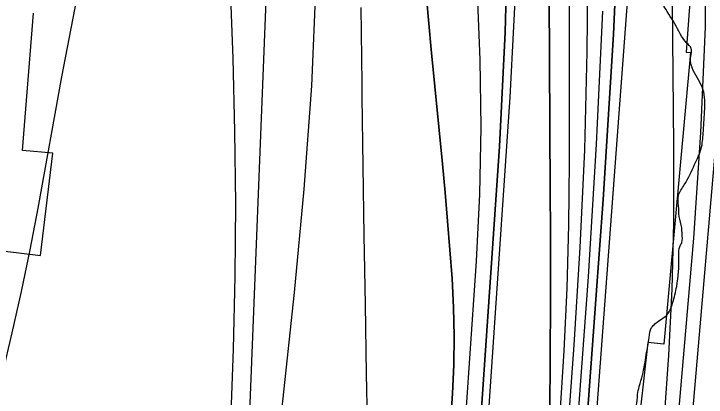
# Model space of a CAD drawing. Extents: x 3279314 to 3317160, y 734079 to 759431.
# Drawn here: x 3311156 to 3311812, y 743745 to 744109 of the extents above; entities that cross this region are included whole.
import ezdxf

# ---------------------------------------------------------------- set-up
doc = ezdxf.new("R2010")
doc.units = 0
for name, color, linetype in [('V-RIVR-EDGE', 7, 'Continuous'), ('V-RRAP-RVMT', 7, 'Continuous'), ('V-TOPO-DPTH', 7, 'Continuous'), ('V-TOPO-MAJR', 7, 'Continuous'), ('V-TOPO-MINR', 7, 'Continuous'), ('V-TOPO-WATR', 7, 'Continuous')]:
    doc.layers.add(name, color=color, linetype=linetype)

msp = doc.modelspace()

# ---------------------------------------------------------------- linework, layer by layer
at = {"layer": 'V-RIVR-EDGE'}
msp.add_spline([(3310747.15, 741422.06), (3310761.27, 741436.93), (3310772.16, 741448.54), (3310772.95, 741451.64), (3310772.56, 741453.19), (3310772.21, 741467.15), (3310772.61, 741472.19), (3310775.33, 741474.12), (3310776.11, 741477.23), (3310778.06, 741481.1), (3310778.46, 741484.98), (3310773.05, 741494.68), (3310773.84, 741499.34), (3310775.79, 741504.37), (3310780.07, 741508.63), (3310785.89, 741512.1), (3310795.63, 741530.31), (3310825.21, 741572.12), (3310845.06, 741601.54), (3310855.18, 741615.48), (3310863.33, 741620.88), (3310868.4, 741629.02), (3310883.19, 741654.19), (3310883.99, 741660.39), (3310891, 741675.88), (3310896.85, 741688.67), (3310901.53, 741697.96), (3310902.33, 741706.1), (3310905.45, 741716.18), (3310909.36, 741728.58), (3310914.03, 741736.71), (3310917.53, 741740.19), (3310923, 741754.53), (3310933.94, 741786.3), (3310941.35, 741805.29), (3310953.85, 741842.87), (3310965.15, 741864.56), (3310977.64, 741894.39), (3310990.11, 741919.18), (3311002.96, 741940.86), (3311006.46, 741946.29), (3311012.68, 741950.15), (3311016.96, 741957.12), (3311022.03, 741967.58), (3311022.04, 741972.23), (3311022.06, 741982.31), (3311022.86, 741990.84), (3311027.17, 742006.73), (3311033.04, 742029.98), (3311035.01, 742042.78), (3311036.22, 742059.84), (3311037.05, 742082.33), (3311037.48, 742099.39), (3311041.77, 742109.85), (3311041.78, 742116.06), (3311042.18, 742121.1), (3311045.29, 742122.64), (3311048.4, 742124.57), (3311051.13, 742129.99), (3311053.47, 742138.91), (3311056.59, 742142), (3311058.53, 742145.1), (3311058.94, 742155.18), (3311061.67, 742160.6), (3311067.12, 742166.02), (3311068.72, 742186.57), (3311068.74, 742196.26), (3311069.14, 742198.98), (3311072.24, 742201.68), (3311075.36, 742205.17), (3311079.24, 742207.48), (3311086.67, 742233.45), (3311085.13, 742236.17), (3311085.14, 742242.37), (3311089.43, 742249.73), (3311096.04, 742257.47), (3311105.36, 742263.26), (3311103.82, 742266.37), (3311108.48, 742271.01), (3311115.88, 742281.85), (3311117.83, 742289.22), (3311122.13, 742302.39), (3311129.54, 742317.5), (3311134.99, 742326.4), (3311141.62, 742341.12), (3311152.54, 742368.24), (3311150.24, 742377.17), (3311150.64, 742380.66), (3311162.31, 742395.36), (3311161.53, 742395.75), (3311151.07, 742400.04), (3311148.76, 742405.09), (3311149.94, 742412.46), (3311150.35, 742423.7), (3311155.04, 742437.26), (3311163.98, 742445.77), (3311167.48, 742449.64), (3311161.31, 742462.46), (3311160.93, 742465.95), (3311162.87, 742466.72), (3311179.16, 742465.9), (3311183.82, 742470.93), (3311192.39, 742486.42), (3311195.13, 742495.72), (3311195.92, 742501.93), (3311195.94, 742507.74), (3311195.56, 742512.4), (3311195.57, 742517.05), (3311192.1, 742523.26), (3311189.39, 742527.93), (3311189.4, 742531.8), (3311190.19, 742537.62), (3311193.69, 742542.65), (3311200.3, 742549.23), (3311213.92, 742566.26), (3311218.99, 742580.21), (3311220.18, 742587.96), (3311224.84, 742593.38), (3311234.98, 742613.9), (3311240.45, 742629.4), (3311242.8, 742639.87), (3311247.85, 742644.9), (3311258.37, 742663.49), (3311264.22, 742676.66), (3311266.55, 742679.75), (3311284.03, 742689.02), (3311288.31, 742696.37), (3311293.38, 742706.45), (3311294.17, 742715.36), (3311293.8, 742720.79), (3311295.36, 742724.28), (3311298.86, 742729.7), (3311303.16, 742743.65), (3311303.18, 742751.79), (3311303.59, 742757.22), (3311304.76, 742763.42), (3311309.83, 742773.88), (3311319.58, 742795.58), (3311324.64, 742802.16), (3311332.42, 742814.55), (3311339.81, 742819.96), (3311347.2, 742828.47), (3311350.71, 742838.16), (3311350.72, 742842.42), (3311349.58, 742850.57), (3311349.98, 742855.22), (3311352.71, 742861.81), (3311361.28, 742877.3), (3311366.72, 742882.33), (3311372.18, 742893.95), (3311375.31, 742905.19), (3311388.96, 742936.95), (3311408.46, 742981.89), (3311418.2, 743001.25), (3311424.81, 743008.61), (3311432.6, 743021), (3311438.45, 743033.39), (3311438.07, 743037.27), (3311433.43, 743043.1), (3311433.83, 743046.59), (3311437.33, 743050.07), (3311441.6, 743052), (3311445.88, 743057.03), (3311448.63, 743073.31), (3311456.81, 743089.19), (3311472.38, 743112.03), (3311480.95, 743125.97), (3311482.91, 743136.44), (3311492.26, 743150.76), (3311492.65, 743155.42), (3311492.67, 743160.07), (3311495.77, 743161.61), (3311500.43, 743161.99), (3311508.6, 743173.22), (3311523.01, 743197.22), (3311534.32, 743223.95), (3311544.45, 743244.87), (3311561.99, 743278.57), (3311577.18, 743305.29), (3311604.83, 743353.31), (3311621.21, 743390.49), (3311639.14, 743426.13), (3311651.2, 743442.39), (3311662.88, 743461.36), (3311672.23, 743477.24), (3311680.45, 743507.46), (3311680.88, 743525.69), (3311684.8, 743542.74), (3311697.32, 743588.47), (3311707.1, 743621.02), (3311721.14, 743655.89), (3311734.41, 743686.5), (3311736.38, 743700.06), (3311739.9, 743713.24), (3311739.93, 743722.94), (3311739.94, 743727.59), (3311741.49, 743729.91), (3311746.17, 743737.27), (3311747.35, 743747.74), (3311748.93, 743755.49), (3311752.05, 743766.34), (3311755.59, 743785.72), (3311758.35, 743802), (3311760.7, 743811.3), (3311763.81, 743814.79), (3311768.47, 743818.26), (3311774.69, 743822.9), (3311780.53, 743834.52), (3311784.45, 743850.41), (3311786.46, 743878.33), (3311787.65, 743888.8), (3311789.21, 743891.9), (3311789.61, 743900.04), (3311789.24, 743905.86), (3311786.94, 743916.72), (3311786.19, 743926.81), (3311786.21, 743936.5), (3311791.67, 743946.57), (3311801.41, 743965.94), (3311807.65, 743981.05), (3311809.63, 743995.78), (3311810.84, 744015.94), (3311809.34, 744037.27), (3311800.08, 744055.13), (3311797.77, 744062.12), (3311797.79, 744068.33), (3311798.19, 744076.08), (3311793.94, 744081.13), (3311782.74, 744099.39), (3311771.54, 744118.03), (3311765.4, 744143.25), (3311761.57, 744163.04), (3311761.21, 744176.23), (3311763.57, 744188.24), (3311763.73, 744251.84), (3311761.87, 744283.64), (3311758.45, 744312.74), (3311753.47, 744337.18), (3311747.32, 744362.02), (3311746.96, 744373.26), (3311744.68, 744392.66), (3311742.01, 744411.28), (3311738.17, 744425.25), (3311736.65, 744435.73), (3311732.02, 744447.76), (3311725.49, 744470.66), (3311719.34, 744494.71), (3311717.06, 744513.33), (3311705.96, 744572.31), (3311696.76, 744617.7), (3311694.49, 744640.2), (3311694.53, 744654.16), (3311703.54, 744690.59), (3311707.88, 744720.06), (3311710.67, 744750.69), (3311711.89, 744773.56), (3311709.62, 744797.23), (3311706.57, 744820.11), (3311700.78, 744830.6), (3311700.41, 744838.36), (3311702.4, 744857.74), (3311707.54, 744896.12), (3311711.09, 744922.87), (3311725.17, 744972.09), (3311744.31, 745024.39), (3311756.41, 745056.94), (3311759.15, 745068.95), (3311759.57, 745082.52), (3311759.65, 745112), (3311754.68, 745143.42), (3311747.79, 745176.79), (3311742.05, 745210.93), (3311741.31, 745224.51), (3311742.13, 745240.4), (3311741.4, 745260.96), (3311735.26, 745285.79), (3311730.24, 745296.28), (3311724.07, 745311.03), (3311721.77, 745321.5), (3311718.33, 745338.58), (3311704.47, 745381.66), (3311698.68, 745391.37), (3311697.52, 745395.64), (3311694.47, 745413.87), (3311694.48, 745418.52), (3311698.37, 745424.72), (3311703.83, 745435.56), (3311704.24, 745445.26), (3311703.1, 745454.18), (3311703.12, 745461.94), (3311703.15, 745473.18), (3311702.03, 745491.41), (3311702.44, 745502.66), (3311704.05, 745524.76), (3311702.54, 745540.66), (3311698.7, 745556.57), (3311694.07, 745565.5), (3311683.25, 745580.65), (3311676.28, 745585.32), (3311673.96, 745589.59), (3311673.98, 745597.35), (3311671.69, 745612.87), (3311671.7, 745617.91), (3311673.27, 745623.34), (3311672.9, 745629.15), (3311669.43, 745637.69), (3311666.72, 745640.03), (3311662.07, 745643.14), (3311657.03, 745644.32), (3311648.5, 745643.17), (3311641.91, 745645.13), (3311638.43, 745648.63), (3311636.51, 745655.61), (3311631.51, 745675.4), (3311626.14, 745696.36), (3311621.54, 745718.48), (3311619.31, 745758.04), (3311618.96, 745773.94), (3311619.37, 745782.47), (3311620.16, 745790.22), (3311620.57, 745799.14), (3311621.38, 745810), (3311621.02, 745821.63), (3311618.73, 745835.6), (3311611.04, 745862.76), (3311604.48, 745877.52), (3311597.54, 745894.21), (3311590.61, 745914.39), (3311586.38, 745928.36), (3311565.19, 745983.48), (3311553.63, 746012.99), (3311544.78, 746042.48), (3311533.99, 746070.04), (3311521.28, 746106.53), (3311510.15, 746151.93), (3311505.19, 746184.51), (3311496.37, 746224.87), (3311490.22, 746250.48), (3311484.08, 746273.76), (3311478.31, 746293.17), (3311471, 746317.23), (3311471.42, 746330.8), (3311471.45, 746343.21), (3311471.47, 746351.74), (3311473.82, 746360.27), (3311476.93, 746363.36), (3311479.66, 746369.17), (3311482.4, 746378.08), (3311481.3, 746405.23), (3311479.4, 746420.75), (3311474.01, 746438.6), (3311466.69, 746454.91), (3311460.5, 746461.13), (3311455.86, 746468.12), (3311452, 746477.05), (3311449.7, 746486.36), (3311444.7, 746501.5), (3311438.9, 746511.21), (3311428.07, 746521.32), (3311424.97, 746523.65), (3311423.05, 746528.7), (3311419.2, 746539.95), (3311414.56, 746547.72), (3311409.92, 746553.55), (3311400.25, 746564.04), (3311389.43, 746577.64), (3311381.69, 746585.81), (3311379.76, 746588.14), (3311379.38, 746592.02), (3311373.99, 746605.99), (3311366.29, 746629.28), (3311359.73, 746641.71), (3311346.97, 746656.09), (3311338.85, 746669.29), (3311329.22, 746695.3), (3311318.42, 746718.59), (3311316.9, 746728.68), (3311312.66, 746739.55), (3311306.51, 746761.67), (3311297.26, 746785.35), (3311290.32, 746803.2), (3311282.59, 746811.75), (3311274.09, 746825.35), (3311272.95, 746836.6), (3311269.12, 746852.89), (3311251.75, 746888.62), (3311235.93, 746920.45), (3311213.94, 746964.72), (3311200.05, 746995), (3311194.29, 747019.45), (3311190.45, 747034.58), (3311185.04, 747041.19), (3311184.66, 747044.68), (3311184.3, 747056.31), (3311182.77, 747064.46), (3311176.22, 747081.54), (3311170.07, 747103.27), (3311165.07, 747118.41), (3311158.51, 747132.39), (3311154.66, 747146.36), (3311151.59, 747156.83), (3311148.89, 747164.21), (3311146.21, 747178.18), (3311143.91, 747189.82), (3311142.78, 747203.39), (3311139.32, 747215.04), (3311130.06, 747234.45), (3311113.14, 747290.33), (3311105.06, 747316.34)], degree=3, dxfattribs=at)
at = {"layer": 'V-RRAP-RVMT'}
for p, q in [((3311803.11, 744203.85), (3311793.49, 744072.48)), ((3311164.17, 743979.29), (3311174.72, 744109.36)), ((3311797.58, 744072.06), (3311772.32, 743795.58)), ((3311793.49, 744072.48), (3311797.58, 744072.06)), ((3311193.08, 743976.83), (3311164.17, 743979.29)), ((3311181.22, 743879.75), (3311193.08, 743976.83)), ((3311147.86, 743883.9), (3311181.22, 743879.75)), ((3311756.97, 743797.05), (3311742.99, 743669.34)), ((3311772.32, 743795.58), (3311756.97, 743797.05))]:
    msp.add_line(p, q, dxfattribs=at)
at = {"layer": 'V-TOPO-DPTH'}
for p, q in [((3311544.64, 744156.55), (3311551.54, 744075.07)), ((3311551.54, 744075.07), (3311544.64, 744156.55)), ((3311551.54, 744075.07), (3311562.27, 743966.58)), ((3311562.27, 743966.58), (3311551.54, 744075.07)), ((3311562.27, 743966.58), (3311564.85, 743939.39)), ((3311564.85, 743939.39), (3311562.27, 743966.58)), ((3311564.85, 743939.39), (3311567.28, 743912.19)), ((3311567.28, 743912.19), (3311564.85, 743939.39)), ((3311567.28, 743912.19), (3311569.49, 743884.97)), ((3311569.49, 743884.97), (3311567.28, 743912.19)), ((3311569.49, 743884.97), (3311571.56, 743857.73)), ((3311571.56, 743857.73), (3311569.49, 743884.97)), ((3311571.56, 743857.73), (3311572.95, 743830.49)), ((3311572.95, 743830.49), (3311571.56, 743857.73)), ((3311572.95, 743830.49), (3311573.57, 743803.24)), ((3311573.57, 743803.24), (3311572.95, 743830.49)), ((3311573.57, 743803.24), (3311573.05, 743776)), ((3311573.05, 743776), (3311573.57, 743803.24)), ((3311573.05, 743776), (3311571.77, 743748.75)), ((3311571.77, 743748.75), (3311573.05, 743776)), ((3311571.77, 743748.75), (3311564.11, 743636.11)), ((3311564.11, 743636.11), (3311571.77, 743748.75))]:
    msp.add_line(p, q, dxfattribs=at)
for points in [[(3311731.4, 744245.58), (3311724.48, 744089.19), (3311714.89, 743932.89), (3311693.77, 743648.15), (3311691.81, 743627.58), (3311689.25, 743607.09), (3311685.83, 743586.73), (3311681.82, 743566.46), (3311199.86, 742500.49)], [(3311294.43, 742955.43), (3311581.53, 743579.57), (3311586.02, 743599.75), (3311589.78, 743620.04), (3311592.45, 743640.51), (3311594.4, 743661.09), (3311616.31, 743983.17), (3311621.8, 744091.42), (3311624.8, 744199.69)], [(3311624.8, 744199.69), (3311621.8, 744091.42), (3311616.31, 743983.17), (3311594.4, 743661.09), (3311592.45, 743640.51), (3311589.78, 743620.04), (3311586.02, 743599.75), (3311581.53, 743579.57), (3311294.43, 742955.43)], [(3311663.09, 744189.15), (3311664.5, 743939.94), (3311664.65, 743902.87), (3311664.74, 743865.79), (3311664.72, 743828.71), (3311664.64, 743791.63), (3311664.56, 743770.55), (3311664.19, 743744.02), (3311663.44, 743717.5), (3311662.14, 743691.01), (3311660.46, 743664.53), (3311657.06, 743618.47), (3311656.73, 743615.04), (3311656.31, 743611.62), (3311655.74, 743608.23), (3311287.17, 742845.58)], [(3311663.09, 744189.15), (3311664.5, 743939.94), (3311664.65, 743902.87), (3311664.74, 743865.79), (3311664.72, 743828.71), (3311664.64, 743791.63), (3311664.56, 743770.55), (3311664.19, 743744.02), (3311663.44, 743717.5), (3311662.14, 743691.01), (3311660.46, 743664.53), (3311657.06, 743618.47), (3311656.73, 743615.04), (3311656.31, 743611.62), (3311655.74, 743608.23), (3311287.17, 742845.58)], [(3311228.86, 742647.21), (3311668.44, 743585.66), (3311670.78, 743597.48), (3311672.78, 743609.36), (3311674.27, 743621.31), (3311675.41, 743633.31), (3311687.31, 743794.53), (3311693.09, 743887.22), (3311697.46, 743979.96), (3311699.7, 744072.77), (3311700.53, 744165.63)], [(3311228.86, 742647.21), (3311668.44, 743585.66), (3311670.78, 743597.48), (3311672.78, 743609.36), (3311674.27, 743621.31), (3311675.41, 743633.31), (3311687.31, 743794.53), (3311693.09, 743887.22), (3311697.46, 743979.96), (3311699.7, 744072.77), (3311700.53, 744165.63)], [(3311297.39, 743044.9), (3311570.82, 743595.19), (3311573.76, 743608.41), (3311576.23, 743621.71), (3311577.98, 743635.12), (3311579.26, 743648.6), (3311594.6, 743874.21), (3311597.71, 743937.82), (3311599.2, 744001.44), (3311598.27, 744065.06), (3311595.71, 744128.7)], [(3311297.39, 743044.9), (3311570.82, 743595.19), (3311573.76, 743608.41), (3311576.23, 743621.71), (3311577.98, 743635.12), (3311579.26, 743648.6), (3311594.6, 743874.21), (3311597.71, 743937.82), (3311599.2, 744001.44), (3311598.27, 744065.06), (3311595.71, 744128.7)]]:
    msp.add_lwpolyline(points, dxfattribs=at)
at = {"layer": 'V-TOPO-MAJR'}
for points in [[(3311250.12, 742380.19), (3311768.36, 743569.78), (3311771.29, 743582.58), (3311773.8, 743595.46), (3311775.67, 743608.44), (3311777.11, 743621.5), (3311800.73, 743895.97), (3311807.49, 743996.24), (3311811.77, 744096.57), (3311812.35, 744196.99)], [(3311009.15, 742625.28), (3311288.7, 743192.66), (3311310.95, 743244.45), (3311333.63, 743296.06), (3311380.59, 743401.22), (3311398.53, 743440.74), (3311416.79, 743480.11), (3311435.52, 743519.26), (3311454.57, 743558.26), (3311474.6, 743598.65), (3311482.37, 743617.68), (3311488.22, 743637.13), (3311491.22, 743657.23), (3311492.3, 743677.75), (3311490.51, 743767.38), (3311489.28, 743833.05), (3311488.14, 743898.72), (3311487.16, 743964.4), (3311486.29, 744030.07), (3311486.13, 744042.7), (3311485.3, 744114.69)]]:
    msp.add_lwpolyline(points, dxfattribs=at)
at = {"layer": 'V-TOPO-MINR'}
for p, q in [((3311551.54, 744075.07), (3311544.64, 744156.55)), ((3311562.27, 743966.58), (3311551.54, 744075.07)), ((3311564.85, 743939.39), (3311562.27, 743966.58)), ((3311567.28, 743912.19), (3311564.85, 743939.39)), ((3311569.49, 743884.97), (3311567.28, 743912.19)), ((3311571.56, 743857.73), (3311569.49, 743884.97)), ((3311572.95, 743830.49), (3311571.56, 743857.73)), ((3311573.57, 743803.24), (3311572.95, 743830.49)), ((3311573.05, 743776), (3311573.57, 743803.24)), ((3311571.77, 743748.75), (3311573.05, 743776)), ((3311564.11, 743636.11), (3311571.77, 743748.75))]:
    msp.add_line(p, q, dxfattribs=at)
for points in [[(3310901.91, 742482.38), (3311255.36, 743305.09), (3311271.07, 743336.78), (3311281, 743357.42), (3311290.61, 743378.19), (3311299.74, 743399.19), (3311308.54, 743420.33), (3311316.71, 743441.71), (3311324.37, 743463.26), (3311331.25, 743485.07), (3311337.62, 743507.06), (3311370.31, 743628.07), (3311373.06, 743639.79), (3311375.27, 743651.6), (3311376.69, 743663.52), (3311377.57, 743675.53), (3311425.33, 744877.8), (3311157.74, 746128.27)], [(3311186.19, 742426.62), (3311688.5, 743556.87), (3311693.35, 743581.36), (3311697.5, 743605.96), (3311700.6, 743630.71), (3311702.99, 743655.56), (3311739.75, 744145.62), (3311747.11, 744266.46), (3311752.21, 744387.36), (3311753.93, 744508.35), (3311753.38, 744629.4), (3311749.34, 744847.99), (3311749, 744859.79), (3311748.5, 744871.59), (3311747.77, 744883.38), (3311746.87, 744895.15), (3311734.94, 745033.69), (3311730.35, 745079.88)], [(3311359.05, 743653.13), (3311359.44, 743656.54), (3311359.68, 743659.97), (3311364.18, 743790.92), (3311365.81, 743859.85), (3311366.46, 743928.77), (3311365.64, 743997.7), (3311363.84, 744066.62), (3311355.22, 744300.28)], [(3311199.86, 742500.49), (3311681.82, 743566.46), (3311685.83, 743586.73), (3311689.25, 743607.09), (3311691.81, 743627.58), (3311693.77, 743648.15), (3311714.89, 743932.89), (3311724.48, 744089.19), (3311731.4, 744245.58)], [(3311294.43, 742955.43), (3311581.53, 743579.57), (3311586.02, 743599.75), (3311589.78, 743620.04), (3311592.45, 743640.51), (3311594.4, 743661.09), (3311616.31, 743983.17), (3311621.8, 744091.42), (3311624.8, 744199.69)], [(3311287.17, 742845.58), (3311655.74, 743608.23), (3311656.31, 743611.62), (3311656.73, 743615.04), (3311657.06, 743618.47), (3311660.46, 743664.53), (3311662.14, 743691.01), (3311663.44, 743717.5), (3311664.19, 743744.02), (3311664.56, 743770.55), (3311664.64, 743791.63), (3311664.72, 743828.71), (3311664.74, 743865.79), (3311664.65, 743902.87), (3311664.5, 743939.94), (3311663.09, 744189.15)], [(3311255.13, 742742.93), (3311663.26, 743602.86), (3311664.54, 743610.49), (3311665.5, 743618.17), (3311666.24, 743625.89), (3311673.89, 743729.53), (3311677.63, 743789.12), (3311680.5, 743848.74), (3311682.06, 743908.41), (3311682.75, 743968.11), (3311682.77, 744006.87), (3311682.71, 744085.97), (3311682.49, 744165.07)], [(3311307.94, 742929.84), (3311586.88, 743571.76), (3311592.14, 743595.42), (3311596.55, 743619.21), (3311599.69, 743643.21), (3311601.98, 743667.34), (3311626.62, 744029.74), (3311633.57, 744164.25)], [(3311229.94, 743145.72), (3311246.38, 743181.36), (3311262.01, 743217.36), (3311277.09, 743253.61), (3311291.22, 743290.22), (3311304.63, 743327.09), (3311316.94, 743364.34), (3311328.53, 743401.83), (3311387.28, 743602.36), (3311393.49, 743625.81), (3311398.85, 743649.43), (3311402.95, 743673.3), (3311406.22, 743697.34), (3311422.25, 743844.65), (3311431.38, 743942.56), (3311438.47, 744040.58), (3311442.52, 744138.78)], [(3311297.39, 743044.9), (3311570.82, 743595.19), (3311573.76, 743608.41), (3311576.23, 743621.71), (3311577.98, 743635.12), (3311579.26, 743648.6), (3311594.6, 743874.21), (3311597.71, 743937.82), (3311599.2, 744001.44), (3311598.27, 744065.06), (3311595.71, 744128.7)], [(3311215.28, 744123.17), (3311201.12, 744049.18), (3311178.64, 743924.45), (3311171.11, 743884.95), (3311163.05, 743845.58), (3311154.2, 743806.37), (3311144.82, 743767.27), (3311142.28, 743757.14), (3311133.37, 743723.32), (3311123.91, 743689.65), (3311113.64, 743656.23), (3311102.83, 743622.96), (3310776.54, 742966.48)], [(3311231.08, 742399.94), (3311758.6, 743584.32), (3311760.06, 743590.72), (3311761.3, 743597.16), (3311762.23, 743603.65), (3311762.95, 743610.18), (3311772.6, 743722.36), (3311777.07, 743785.04), (3311780.31, 743847.77), (3311781.71, 743910.56), (3311781.88, 743973.4), (3311781.75, 743983.68), (3311781.03, 744051.69), (3311780.43, 744119.71)], [(3311199.83, 742541.59), (3311675.13, 743576.06), (3311678.3, 743592.11), (3311681.01, 743608.22), (3311683.03, 743624.44), (3311684.59, 743640.73), (3311700.74, 743859.54), (3311708.53, 743985.33), (3311714.32, 744111.19)], [(3311277.2, 742368.6), (3311778.1, 743555.24), (3311782.51, 743574.45), (3311786.29, 743593.75), (3311789.1, 743613.23), (3311791.28, 743632.81), (3311832.51, 744112.11)]]:
    msp.add_lwpolyline(points, dxfattribs=at)
at = {"layer": 'V-TOPO-WATR'}
msp.add_lwpolyline([(3311228.86, 742647.21), (3311668.44, 743585.66), (3311670.78, 743597.48), (3311672.78, 743609.36), (3311674.27, 743621.31), (3311675.41, 743633.31), (3311687.31, 743794.53), (3311693.09, 743887.22), (3311697.46, 743979.96), (3311699.7, 744072.77), (3311700.53, 744165.63)], dxfattribs=at)

doc.saveas('drawing.dxf')
